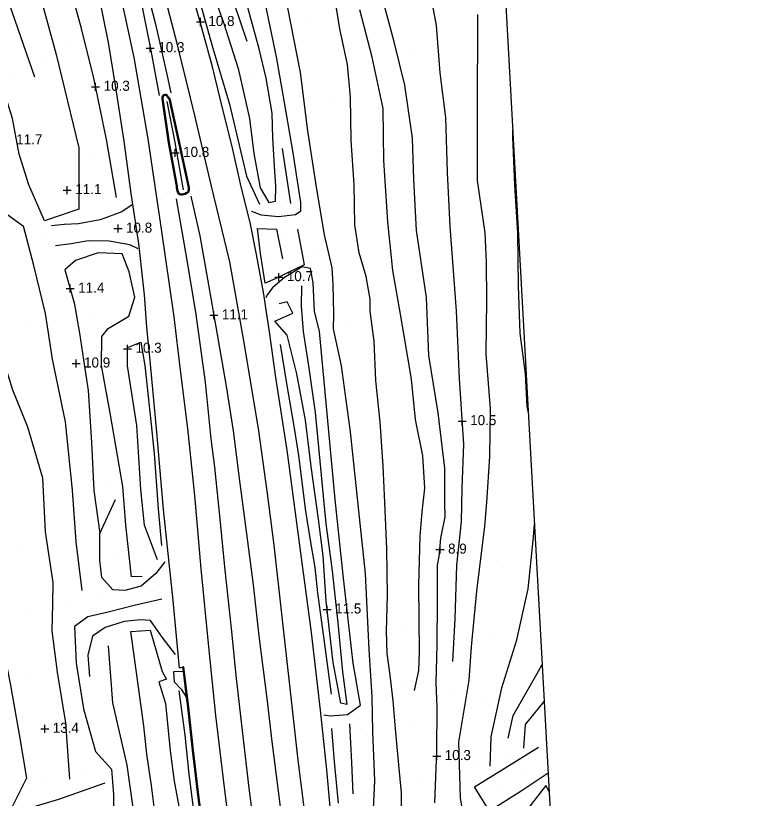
# Model space of a CAD drawing. Extents: x 2316231 to 2323598, y 363169 to 371906.
# Drawn here: x 2317829 to 2318197.1, y 369083.2 to 369472.6 of the extents above; entities that cross this region are included whole.
import ezdxf

# ---------------------------------------------------------------- set-up
doc = ezdxf.new("R2010")
doc.units = 0
for name, color, linetype in [('RD_DTM_BkLn1', 7, 'Continuous'), ('RD_DTM_Spot', 7, 'Continuous'), ('RD_DTM_TinHull', 7, 'Continuous'), ('RD_DTM_Void', 7, 'Continuous'), ('RD_EX_Road', 7, 'Continuous')]:
    doc.layers.add(name, color=color, linetype=linetype)

msp = doc.modelspace()

# ---------------------------------------------------------------- linework, layer by layer
at = {"layer": 'RD_DTM_BkLn1'}
msp.add_line((2317965.972, 369379.083), (2317961.724, 369406.573), dxfattribs=at)
for points in [[(2317911.032, 369296.209), (2317907.926, 369322.832), (2317901.291, 369368.609), (2317894.914, 369411.245), (2317888.049, 369451.783), (2317880.297, 369487.157), (2317874.083, 369517.521), (2317863.719, 369553.327), (2317855.345, 369581.566), (2317843.825, 369617.783), (2317834.673, 369647.793), (2317830.428, 369658.111)], [(2317838.577, 369658.76), (2317846.685, 369637.177), (2317854.503, 369614.384), (2317862.971, 369588.115), (2317870.475, 369562.363), (2317876.966, 369536.963), (2317883.717, 369511.025), (2317889.393, 369489.413), (2317896.197, 369455.321), (2317900.399, 369432.834)], [(2317954.279, 369234.829), (2317949.782, 369267.201), (2317942.425, 369311.836), (2317935.595, 369350.094), (2317926.331, 369388.424), (2317918.24, 369422.856), (2317909.473, 369457.997), (2317899.891, 369494.98), (2317890.476, 369527.366), (2317879.155, 369562.628), (2317867.87, 369595.74), (2317855.651, 369632.869), (2317845.452, 369659.308)], [(2317869.303, 369566.386), (2317876.096, 369548.463), (2317885.226, 369518.692), (2317892.288, 369492.859), (2317898.569, 369468.308), (2317904.342, 369442.578), (2317906.148, 369434.236)], [(2318046.612, 369151.31), (2318047.726, 369172.492), (2318048.464, 369199.274), (2318050.809, 369220.748), (2318051.173, 369237.601), (2318051.956, 369259.43), (2318049.824, 369291.993), (2318048.378, 369325.722), (2318045.185, 369367.744), (2318043.966, 369394.668), (2318043.071, 369421.925), (2318040.227, 369444.083), (2318038.489, 369467.655), (2318033.672, 369493.524), (2318024.566, 369512.169), (2318014.065, 369533.138), (2318003.392, 369553.212), (2317997.877, 369566.813)], [(2318008.264, 369027.583), (2318006.63, 369050.355), (2318006.714, 369070.994), (2318007.755, 369091.878), (2318006.691, 369116.545), (2318006.472, 369133.723), (2318004.901, 369157.295), (2318003.034, 369195.073), (2318000.174, 369223.092), (2317995.706, 369265.622), (2317991.199, 369298.329), (2317987.154, 369316.793), (2317987.312, 369324.074), (2317987.055, 369338.769), (2317986.455, 369347.164), (2317982.745, 369363.513), (2317978.645, 369387.313), (2317974.399, 369415.315), (2317970.708, 369444.246), (2317964.444, 369476.472), (2317955.991, 369503.387), (2317951.44, 369525.53), (2317945.402, 369539.48)], [(2317919.751, 369507.982), (2317923.522, 369494.139), (2317932.355, 369469.193), (2317939.695, 369446.283), (2317945.353, 369421.377), (2317947.47, 369404.081), (2317950.71, 369386.923), (2317955.041, 369379.678), (2317958.232, 369380.354), (2317958.39, 369387.694), (2317957.75, 369397.689), (2317956.894, 369411.85), (2317956.719, 369424.003), (2317953.599, 369441.423), (2317950.108, 369456.112), (2317945.049, 369474.832), (2317941.375, 369488.925), (2317938.099, 369506.011), (2317935.982, 369514.319), (2317928.019, 369511.842), (2317937.727, 369478.403), (2317944.016, 369459.844)], [(2317915.394, 369501.249), (2317920.324, 369480.871), (2317926.543, 369458.098), (2317935.423, 369428.508), (2317943.889, 369392.653), (2317950.345, 369378.808)], [(2317879.136, 369382.167), (2317874.25, 369410.948), (2317867.882, 369441.552), (2317861.781, 369466.246), (2317854.18, 369494.015), (2317846.841, 369492.251), (2317839.564, 369488.553), (2317849.214, 369453.217), (2317860.43, 369406.891), (2317860.46, 369376.38), (2317843.276, 369370.538), (2317835.563, 369388.353), (2317830.726, 369403.645), (2317827.43, 369421.496), (2317819.96, 369444.8), (2317811.467, 369466.26), (2317807.72, 369475.543), (2317824.396, 369482.366), (2317838.341, 369442.185)], [(2318020.829, 369072.065), (2318020.939, 369086.043), (2318019.723, 369099.92), (2318018.062, 369117.762), (2318016.81, 369131.771), (2318015.409, 369144.479), (2318013.926, 369155.326), (2318013.519, 369166.417), (2318014.078, 369184.14), (2318013.675, 369207.372), (2318012.77, 369230.367), (2318011.899, 369248.658), (2318010.461, 369270.284), (2318008.29, 369291.029), (2318007.439, 369310.73), (2318005.488, 369325.637), (2318005.496, 369331.629), (2318003.37, 369342.837), (2317999.947, 369354.673), (2317997.812, 369368.555), (2317997.463, 369388.431), (2317996.028, 369410.641), (2317995.651, 369431.951), (2317994.077, 369448.253), (2317990.327, 369466.047), (2317987.771, 369481.638)], [(2318037.588, 369080.978), (2318038.631, 369106.78), (2318038.829, 369128.587), (2318038.284, 369140.73), (2318038.754, 369159.6), (2318038.964, 369181.383), (2318038.95, 369199.229), (2318039.761, 369203.522), (2318040.549, 369212.649), (2318042.694, 369223.31), (2318042.634, 369230.078), (2318042.523, 369247.471), (2318039.325, 369275.038), (2318034.593, 369303.568), (2318033.384, 369332.354), (2318028.486, 369365.624), (2318027.175, 369390.997), (2318026.544, 369411.71), (2318022.612, 369437.92), (2318017.318, 369459.554), (2318012.098, 369479.313)], [(2318025.961, 369291.832), (2318020.449, 369324.126), (2318016.767, 369345.811), (2318014.221, 369370.044), (2318012.209, 369400.577), (2318011.952, 369426.469), (2318006.403, 369451.853), (2318000.201, 369475.449)], [(2318053.082, 369067.455), (2318050.433, 369083.465), (2318049.541, 369111.27), (2318054.657, 369142.112), (2318055.926, 369158.626), (2318058.423, 369186.33), (2318062.449, 369218.634), (2318063.454, 369230.482), (2318065.006, 369253.261), (2318065.311, 369277.062), (2318063.174, 369304.313), (2318063.493, 369330.871), (2318063.259, 369349.899), (2318062.655, 369364.477), (2318058.77, 369390.603), (2318058.823, 369409.666), (2318058.831, 369427.13), (2318058.881, 369441.108), (2318059.067, 369456.147), (2318059.049, 369473.145)], [(2317796.758, 369470.36), (2317799.914, 369441.671), (2317801.618, 369411.736), (2317811.234, 369383.407), (2317832.949, 369367.93)], [(2317782.837, 369460.705), (2317782.594, 369432.642), (2317782.438, 369391.736), (2317782.714, 369355.792), (2317786.981, 369336.313), (2317794.399, 369307.852), (2317804.873, 369274.863), (2317815.931, 369232.668), (2317820.146, 369203.448), (2317820.711, 369190.542), (2317821.19, 369170.485), (2317822.084, 369161.146), (2317826.2, 369140.318), (2317830.794, 369114.952), (2317834.404, 369093.232), (2317825.488, 369075.338), (2317850.452, 369082.918), (2317873.473, 369090.997)], [(2317904.216, 369429.878), (2317908.167, 369409.504), (2317912.317, 369386.003)], [(2318084.181, 369274.985), (2318083.52, 369278.1), (2318082.699, 369294.481), (2318080.12, 369314.716), (2318079.157, 369338.117), (2318078.853, 369364.392), (2318077.403, 369388.273), (2318076.431, 369412.2), (2318076.441, 369415.515)], [(2317916.239, 369382.855), (2317920.659, 369363.076), (2317925.031, 369338.69), (2317929.222, 369313.911), (2317933.826, 369288.294), (2317937.194, 369266.05), (2317940.518, 369239.783), (2317943.884, 369214.853), (2317947.129, 369189.53), (2317949.991, 369164.089), (2317954.201, 369131.623), (2317956.494, 369111.461), (2317959.647, 369086.771), (2317962.687, 369063.395), (2317965.831, 369039.362), (2317969.07, 369015.196), (2317972.715, 368993.345), (2317976.292, 368972.078), (2317980.697, 368949.435), (2317985.805, 368926.656)], [(2317908.843, 369381.485), (2317913.513, 369354.817), (2317918.561, 369325.008), (2317923.344, 369290.295), (2317926.084, 369262.145), (2317927.968, 369248.062), (2317930.672, 369222.156), (2317933.034, 369196.802), (2317936.478, 369166.238), (2317938.559, 369144.418), (2317941.81, 369115.562), (2317945.02, 369088.269), (2317948.964, 369057.487), (2317951.287, 369038.4), (2317955.603, 369010.158), (2317959.783, 368985.654), (2317964.643, 368958.806), (2317969.083, 368938.18), (2317974.686, 368911.913)], [(2317862.028, 369186.612), (2317859.076, 369210.871), (2317857.337, 369236.616), (2317853.827, 369270.476), (2317847.294, 369301.665), (2317843.773, 369324.411), (2317837.966, 369348.256), (2317832.949, 369367.93)], [(2317969.212, 369366.425), (2317972.604, 369348.657), (2317958.064, 369341.596), (2317953.242, 369339.52), (2317950.765, 369354.287), (2317949.327, 369366.673), (2317958.851, 369366.396), (2317961.816, 369351.543)], [(2317805.22, 369356.593), (2317814.174, 369332.04), (2317822.189, 369303.576), (2317827.399, 369286.514), (2317834.918, 369268.068), (2317842.317, 369242.711), (2317843.668, 369215.87), (2317847.498, 369190.663), (2317847.31, 369179.873), (2317846.989, 369166.565), (2317849.65, 369145.96), (2317853.827, 369120.823), (2317855.756, 369092.761)], [(2317892.002, 369193.604), (2317886.582, 369193.501), (2317883.888, 369219.204), (2317882.33, 369238.371), (2317876.108, 369274.059), (2317871.677, 369298.541), (2317871.848, 369312.936), (2317875.021, 369317.001), (2317885.318, 369323.023), (2317888.221, 369332.509), (2317885.542, 369345.165), (2317881.936, 369354.088), (2317870.121, 369354.556), (2317858.761, 369350.713), (2317853.425, 369346.133), (2317858.161, 369329.648), (2317860.78, 369314.617), (2317862.788, 369301.416)], [(2317971.164, 369338.232), (2317971.147, 369328.062), (2317972.035, 369315.44), (2317974.947, 369297.197), (2317977.995, 369275.253), (2317979.975, 369254.461), (2317982.377, 369230.097), (2317983.326, 369219.922), (2317986.497, 369196.413), (2317989.321, 369170.495), (2317991.616, 369146.156), (2317993.786, 369129.899), (2317990.77, 369130.655), (2317987.057, 369150.788), (2317983.505, 369181.269), (2317982, 369203.886), (2317979.649, 369222.066), (2317976.122, 369248.238), (2317973.187, 369271.28), (2317968.953, 369294.459), (2317964.136, 369313.715), (2317958.049, 369320.623), (2317966.998, 369324.515), (2317964.14, 369330.295), (2317960.207, 369329.266)], [(2317899.59, 369201.944), (2317893.115, 369219.083), (2317891.334, 369236.795), (2317889.258, 369268.63), (2317884.675, 369298.317), (2317884.64, 369307.568), (2317891.242, 369310.076), (2317893.223, 369298.499), (2317896.47, 369269.153), (2317897.911, 369254.833), (2317899.986, 369227.308), (2317901.561, 369208.976)], [(2317960.65, 369309.078), (2317963.806, 369289.592), (2317967.641, 369267.441), (2317969.777, 369253.75), (2317973.188, 369226.099), (2317975.338, 369212.694), (2317977.935, 369198.058), (2317979.134, 369185.542), (2317983.069, 369157.493), (2317986.031, 369135.036)], [(2317862.788, 369301.416), (2317865.118, 369286.101), (2317866.688, 369260.19), (2317867.828, 369236.346), (2317870.867, 369215.023), (2317878.643, 369231.932)], [(2317958.165, 368931.47), (2317953.061, 368955.847), (2317947.508, 368987.139), (2317942.385, 369018.464), (2317937.684, 369050.73), (2317932.966, 369088.69), (2317928.63, 369124.464), (2317925.05, 369158.539), (2317921.243, 369197.354), (2317918.129, 369233.825), (2317914.604, 369267.159), (2317911.032, 369296.209)], [(2318027.521, 369136.835), (2318029.651, 369146.887), (2318029.925, 369155.958), (2318029.575, 369189.299), (2318030.241, 369213.73), (2318031.26, 369225.781), (2318032.682, 369237.543), (2318031.597, 369253.664), (2318028.028, 369271.719), (2318025.961, 369291.832)], [(2317994.945, 368943.256), (2317990.683, 368964.434), (2317984.279, 368999.646), (2317978.809, 369032.991), (2317974.046, 369067), (2317969.529, 369102.297), (2317965.699, 369136.612), (2317961.803, 369172.109), (2317957.617, 369209.135), (2317954.279, 369234.829)], [(2318065.163, 369099.239), (2318065.61, 369113.919), (2318070.942, 369138.171), (2318078.385, 369162.029), (2318084.093, 369187.448), (2318086.652, 369213.242), (2318087.228, 369219.654)], [(2317875.025, 369159.136), (2317877.216, 369130.751), (2317884.286, 369099.773), (2317887.499, 369077.387), (2317890.939, 369050.654), (2317892.28, 369037.767), (2317892.072, 369020.973), (2317865.295, 369009.189), (2317834.297, 368998.227), (2317826.722, 368999.043), (2317822.263, 369015.909), (2317815.09, 369061.486), (2317804.133, 369095.731), (2317789.806, 369131.557), (2317777.472, 369153.49), (2317763.205, 369178.024), (2317749.221, 369201.912)], [(2317901.802, 369182.26), (2317888.046, 369179.11), (2317875.054, 369175.824), (2317864.943, 369173.514), (2317858.341, 369168.786), (2317859.068, 369150.554), (2317862.756, 369127.747), (2317868.673, 369106.504), (2317876.636, 369097.701), (2317877.632, 369085.21), (2317877.723, 369068.45), (2317881.693, 369042.431), (2317882.467, 369024.103), (2317871.039, 369016.381), (2317852.939, 369008.765), (2317832.43, 369006.342), (2317828.265, 369042.76)], [(2317899.477, 369067.046), (2317896.552, 369089.598), (2317894.306, 369105.152), (2317892.793, 369119.293), (2317886.367, 369166.215), (2317895.848, 369166.857), (2317901.983, 369146.282), (2317904.028, 369142.594), (2317900.165, 369141.147), (2317903.631, 369130.504), (2317905.954, 369106.929), (2317907.819, 369091.712), (2317911.673, 369071.052)], [(2318074.045, 369113.147), (2318076.516, 369124.426), (2318089.202, 369146.585), (2318091.075, 369149.797)], [(2317923.124, 369035.444), (2317919.706, 369061.855), (2317915.311, 369095.337), (2317913.324, 369114.733), (2317910.313, 369136.963)], [(2318081.933, 369108.151), (2318082.735, 369120), (2318092.089, 369131.387)], [(2317989.708, 369080.824), (2317987.704, 369101.437), (2317986.394, 369117.929)], [(2317996.931, 369085.477), (2317996.332, 369101.022), (2317995.24, 369120.341)], [(2318094.553, 369086.648), (2318092.805, 369089.556), (2318082.782, 369076.598)]]:
    msp.add_lwpolyline(points, dxfattribs=at)
at = {"layer": 'RD_DTM_Spot'}
for p, q in [((2317975.952, 369472.282), (2317975.952, 369472.282)), ((2317867.554, 369469.952), (2317867.554, 369469.952)), ((2317854.909, 369460.23), (2317854.909, 369460.23)), ((2318028.065, 369455.63), (2318028.065, 369455.63)), ((2317842.243, 369448.61), (2317842.243, 369448.61)), ((2317829.08, 369442.544), (2317829.08, 369442.544)), ((2317946.861, 369442.628), (2317946.861, 369442.628)), ((2317910.776, 369431.144), (2317910.776, 369431.144)), ((2317984.882, 369431.685), (2317984.882, 369431.685)), ((2317950.735, 369421.181), (2317950.735, 369421.181)), ((2317868.177, 369404.678), (2317868.177, 369404.678)), ((2317869.219, 369382.613), (2317869.219, 369382.613)), ((2317904.515, 369384.707), (2317904.515, 369384.707)), ((2317920.404, 369384.886), (2317920.404, 369384.886)), ((2317960.603, 369377.369), (2317960.603, 369377.369)), ((2317975.188, 369370.19), (2317975.188, 369370.19)), ((2317879.925, 369366.633), (2317879.925, 369366.633)), ((2317964.094, 369362.406), (2317964.094, 369362.406)), ((2317843.337, 369361.764), (2317843.337, 369361.764)), ((2317978.146, 369356.089), (2317978.146, 369356.089)), ((2317955.484, 369350.347), (2317955.484, 369350.347)), ((2317866.608, 369340.251), (2317866.608, 369340.251)), ((2317946.669, 369337.967), (2317946.669, 369337.967)), ((2317965.824, 369337.305), (2317965.824, 369337.305)), ((2317866.986, 369323.573), (2317866.986, 369323.573)), ((2317958.078, 369323.845), (2317958.078, 369323.845)), ((2317950.421, 369322.907), (2317950.421, 369322.907)), ((2317996.211, 369320.613), (2317996.211, 369320.613)), ((2317833.145, 369319.084), (2317833.145, 369319.084)), ((2317952.053, 369313.265), (2317952.053, 369313.265)), ((2317874.358, 369240.883), (2317874.358, 369240.883)), ((2317831.881, 369208.233), (2317831.881, 369208.233)), ((2317878.234, 369204.086), (2317878.234, 369204.086)), ((2318071.639, 369198.066), (2318071.639, 369198.066)), ((2317900.348, 369189.549), (2317900.348, 369189.549)), ((2317869.902, 369183.598), (2317869.902, 369183.598)), ((2317855.879, 369179.625), (2317855.879, 369179.625)), ((2317833.776, 369175.802), (2317833.776, 369175.802)), ((2317901.233, 369173.896), (2317901.233, 369173.896)), ((2318021.537, 369167.986), (2318021.537, 369167.986)), ((2318067.983, 369163.313), (2318067.983, 369163.313)), ((2317905.062, 369150.754), (2317905.062, 369150.754)), ((2317836.838, 369145.168), (2317836.838, 369145.168)), ((2317897.9, 369146.267), (2317897.9, 369146.267)), ((2317904.89, 369138.496), (2317904.89, 369138.496)), ((2318022.624, 369138.544), (2318022.624, 369138.544)), ((2318046.147, 369135.579), (2318046.147, 369135.579)), ((2318061.156, 369131.776), (2318061.156, 369131.776)), ((2317843.438, 369117.834), (2317843.438, 369117.834)), ((2318000.493, 369118.117), (2318000.493, 369118.117)), ((2318027.321, 369119.23), (2318027.321, 369119.23)), ((2318056.736, 369101.719), (2318056.736, 369101.719)), ((2318073.309, 369104.735), (2318073.309, 369104.735)), ((2317864.102, 369097.624), (2317864.102, 369097.624)), ((2318083.109, 369095.647), (2318083.109, 369095.647)), ((2317845.05, 369093.057), (2317845.05, 369093.057)), ((2318029.9, 369092.191), (2318029.9, 369092.191)), ((2318070.605, 369087.739), (2318070.605, 369087.739)), ((2318003.162, 369085.599), (2318003.162, 369085.599))]:
    msp.add_line(p, q, dxfattribs=at)
at = {"layer": 'RD_DTM_TinHull'}
msp.add_lwpolyline([(2318500.627, 367718.473), (2317350.395, 369314.708), (2317732.783, 369650.329), (2318062.064, 369676.571), (2318100.376, 368980.922), (2318611.552, 369306.612), (2319043.87, 369561.601), (2319323.163, 369792.894), (2318905.258, 370457.792), (2319170.205, 370651.465)], dxfattribs=at)
at = {"layer": 'RD_DTM_Void'}
for p, q in [((2317920.905, 369467.423), (2317920.905, 369471.423)), ((2317918.905, 369469.423), (2317922.905, 369469.423)), ((2317893.979, 369456.41), (2317897.979, 369456.41)), ((2317895.979, 369454.41), (2317895.979, 369458.41)), ((2317866.787, 369437.202), (2317870.787, 369437.202)), ((2317868.787, 369435.202), (2317868.787, 369439.202)), ((2317908.331, 369402.299), (2317908.331, 369406.299)), ((2317906.331, 369404.299), (2317910.331, 369404.299)), ((2317852.673, 369385.805), (2317856.673, 369385.805)), ((2317854.673, 369383.805), (2317854.673, 369387.805)), ((2317877.925, 369366.633), (2317881.925, 369366.633)), ((2317879.925, 369364.633), (2317879.925, 369368.633)), ((2317959.936, 369340.505), (2317959.936, 369344.505)), ((2317856.109, 369334.791), (2317856.109, 369338.791)), ((2317957.936, 369342.505), (2317961.936, 369342.505)), ((2317854.109, 369336.791), (2317858.109, 369336.791)), ((2317925.597, 369323.52), (2317929.597, 369323.52)), ((2317927.597, 369321.52), (2317927.597, 369325.52)), ((2317884.643, 369304.897), (2317884.643, 369308.897)), ((2317882.643, 369306.897), (2317886.643, 369306.897)), ((2317859.029, 369297.55), (2317859.029, 369301.55)), ((2317857.029, 369299.55), (2317861.029, 369299.55)), ((2318051.206, 369268.876), (2318051.206, 369272.876)), ((2318049.206, 369270.876), (2318053.206, 369270.876)), ((2318038.173, 369206.969), (2318042.173, 369206.969)), ((2318040.173, 369204.969), (2318040.173, 369208.969)), ((2317983.979, 369175.201), (2317983.979, 369179.201)), ((2317981.979, 369177.201), (2317985.979, 369177.201)), ((2317841.438, 369117.834), (2317845.438, 369117.834)), ((2317843.438, 369115.834), (2317843.438, 369119.834)), ((2318038.53, 369102.281), (2318038.53, 369106.281)), ((2318036.53, 369104.281), (2318040.53, 369104.281))]:
    msp.add_line(p, q, dxfattribs=at)
at = {"layer": 'RD_EX_Road'}
for p, q in [((2317905.231, 369431.167), (2317910.252, 369408.466)), ((2317905.692, 369431.398), (2317910.74, 369408.572)), ((2317910.252, 369408.466), (2317914.791, 369387.027)), ((2317910.74, 369408.572), (2317915.294, 369387.061)), ((2317853.221, 369368.612), (2317846.689, 369368.073)), ((2317912.703, 369148.672), (2317912.219, 369148.509)), ((2317912.482, 369146.325), (2317912.219, 369148.509)), ((2317914.039, 369133.401), (2317912.482, 369146.325))]:
    msp.add_line(p, q, dxfattribs=at)
for points in [[(2317946.376, 369375.295), (2317951.165, 369373.479), (2317959.85, 369372.598), (2317968.247, 369373.664), (2317970.967, 369375.464), (2317970.952, 369379.582), (2317967.107, 369404.288), (2317962.859, 369429.438), (2317958.776, 369452.02), (2317953.201, 369479.193), (2317946.37, 369505.777), (2317941.688, 369521.021), (2317935.685, 369541.739), (2317951.36, 369551.135), (2317969.559, 369561.698), (2317987.014, 369571.335), (2318000.069, 369579.67), (2318013.568, 369590.605), (2318026.572, 369602.974), (2318039.526, 369614.688), (2318053.172, 369626.565), (2318064.407, 369634.025)], [(2317912.219, 369148.509), (2317910.61, 369147.967), (2317907.41, 369181.741), (2317902.634, 369226.995), (2317899.219, 369265.342), (2317896.055, 369299.236), (2317894.219, 369317.64), (2317893.038, 369333.713), (2317890.32, 369359.285), (2317886.535, 369384.109), (2317882.96, 369410.138), (2317878.863, 369436.899), (2317875.113, 369459.3), (2317870.615, 369482.29), (2317866.983, 369501.111)], [(2317987.555, 369062.728), (2317985.545, 369079.019), (2317983.899, 369097.494), (2317980.724, 369127.055), (2317976.272, 369165.67), (2317970.907, 369205.341), (2317964.121, 369256.359), (2317958.486, 369292.652), (2317955.508, 369314.214), (2317954.744, 369318.623), (2317953.823, 369325.109), (2317952.473, 369334.069), (2317948.805, 369353.832), (2317945.69, 369369.736), (2317941.235, 369387.474), (2317936.745, 369407.432), (2317932.055, 369425.911), (2317926.95, 369447.078), (2317921.049, 369468.918), (2317915.283, 369489.122)], [(2317908.928, 369388.551), (2317905.134, 369409.353), (2317901.847, 369431.155)], [(2317909.422, 369388.632), (2317905.627, 369409.435), (2317902.352, 369431.162)], [(2317886.959, 369378.401), (2317881.795, 369374.931), (2317871.044, 369371.072), (2317860.194, 369368.981), (2317853.209, 369368.624)], [(2317889.935, 369356.577), (2317885.756, 369358.557), (2317875.571, 369360.353), (2317865.115, 369360.515), (2317856.609, 369359.152), (2317848.832, 369358.011)], [(2317982.396, 369124.79), (2317985.437, 369124.296), (2317994.202, 369125.026), (2318000.601, 369129.576), (2317996.939, 369150.473), (2317992.048, 369194.307), (2317987.973, 369231.87), (2317984.177, 369272.809), (2317980.248, 369315.457), (2317977.652, 369325.652), (2317977.105, 369339.705), (2317975.709, 369346.719), (2317971.525, 369347.684), (2317962.711, 369342.407), (2317956.882, 369337.114), (2317954.131, 369333.726), (2317953.574, 369332.237)], [(2317903.189, 369200.839), (2317898.814, 369195.168), (2317891.368, 369188.821), (2317883.394, 369186.595), (2317877.404, 369186.925), (2317871.814, 369193.018), (2317870.845, 369201.761), (2317870.867, 369215.023)], [(2317908.498, 369154.842), (2317901.93, 369163.388), (2317896.065, 369171.738), (2317891.184, 369171.991), (2317882.979, 369171.21), (2317873.51, 369168.264), (2317867.16, 369163.869), (2317864.891, 369154.522), (2317865.693, 369143.775)], [(2317925.927, 369037.172), (2317922.936, 369063.103), (2317920.162, 369084.866), (2317917.51, 369107.274), (2317914.944, 369130.063), (2317912.703, 369148.672)], [(2317912.482, 369146.325), (2317907.509, 369146.205), (2317907.913, 369141.273), (2317911.379, 369137.506), (2317914.039, 369133.401)], [(2317925.43, 369037.115), (2317922.439, 369063.043), (2317919.665, 369084.805), (2317917.013, 369107.217), (2317914.448, 369130.005), (2317914.039, 369133.401)], [(2318094.051, 369095.764), (2318080.615, 369086.791), (2318064.734, 369076.884), (2318057.421, 369089.014), (2318072.032, 369098.069), (2318089.241, 369108.698)]]:
    msp.add_lwpolyline(points, dxfattribs=at)
for points in [[(2317901.847, 369431.155), (2317902.034, 369432.67), (2317902.754, 369433.323), (2317903.972, 369433.532), (2317904.766, 369432.477), (2317905.692, 369431.398)], [(2317902.352, 369431.162), (2317902.507, 369432.425), (2317902.982, 369432.855), (2317903.756, 369432.987), (2317904.377, 369432.163), (2317905.231, 369431.167)], [(2317915.294, 369387.061), (2317915.153, 369385.116), (2317913.438, 369383.669), (2317910.524, 369383.434), (2317909.4, 369385.302), (2317908.928, 369388.551)], [(2317914.791, 369387.027), (2317914.67, 369385.363), (2317913.238, 369384.155), (2317910.793, 369383.957), (2317909.881, 369385.473), (2317909.422, 369388.632)]]:
    msp.add_spline(points, degree=3, dxfattribs=at)

# ---------------------------------------------------------------- texts
at = {"layer": 'RD_DTM_Void'}
for s, p in [('10.8', (2317924.905, 369467.423)), ('10.3', (2317899.979, 369454.41)), ('10.3', (2317872.787, 369435.202)), ('11.7', (2317829.283, 369408.538)), ('10.8', (2317912.331, 369402.299)), ('11.1', (2317858.673, 369383.805)), ('10.8', (2317883.925, 369364.633)), ('10.7', (2317963.936, 369340.505)), ('11.4', (2317860.109, 369334.791)), ('11.1', (2317931.597, 369321.52)), ('10.3', (2317888.643, 369304.897)), ('10.9', (2317863.029, 369297.55)), ('10.5', (2318055.206, 369268.876)), ('8.9', (2318044.173, 369204.969)), ('11.5', (2317987.979, 369175.201)), ('13.4', (2317847.438, 369115.834)), ('10.3', (2318042.53, 369102.281))]:
    msp.add_text(s, height=5, dxfattribs=at).set_placement(p)

doc.saveas('drawing.dxf')
